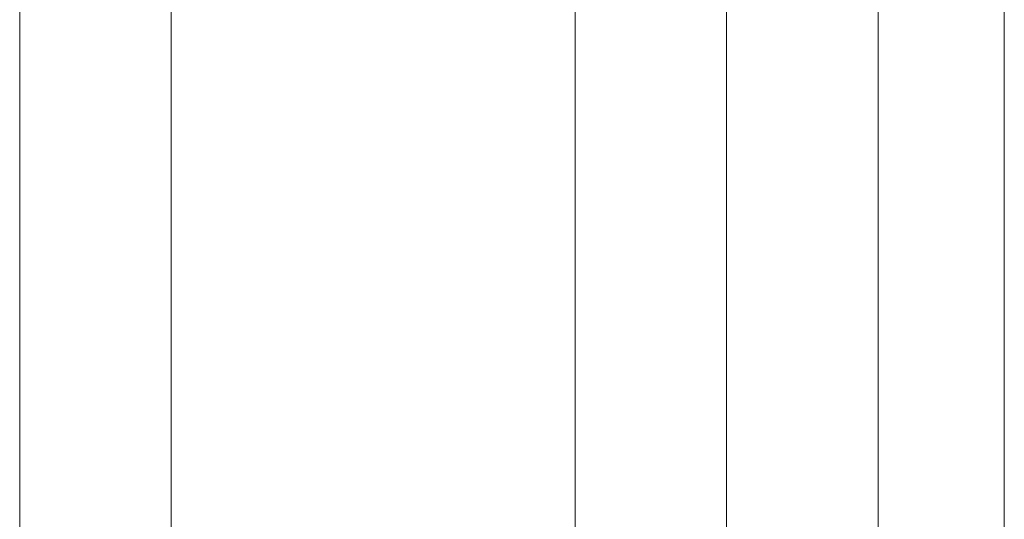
# Model space of a CAD drawing. Header units: metres. Extents: x 1316.5 to 1415.3, y -94.1 to -52.
# Tile 764 of 1056: x 1397.1408 to 1397.1798, y -71.7769 to -71.7571. Entities that reach past the tile are written whole.
import ezdxf

# ---------------------------------------------------------------- set-up
doc = ezdxf.new("R2010")
doc.units = ezdxf.units.M
doc.linetypes.add('AUSGEZOGEN', pattern=[0])
doc.layers.add('XR$2$Logos', color=255, linetype='AUSGEZOGEN', lineweight=13)

msp = doc.modelspace()

# ---------------------------------------------------------------- linework, layer by layer
at = {"layer": 'XR$2$Logos', "color": 255, "linetype": 'AUSGEZOGEN', "lineweight": 13, "transparency": 33554687}
for p, q in [((1397.146834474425, -71.73840401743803), (1397.146834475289, -71.84109057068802)), ((1397.162834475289, -71.84109057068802), (1397.162834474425, -71.73840401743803)), ((1397.179834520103, -71.75190401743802), (1397.179834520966, -71.84109057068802)), ((1397.174834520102, -71.75311281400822), (1397.174834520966, -71.84109057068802))]:
    msp.add_line(p, q, dxfattribs=at)
msp.add_lwpolyline([(1397.168834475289, -71.84109057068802), (1397.168834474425, -71.80240401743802), (1397.168834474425, -71.73840401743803), (1397.140834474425, -71.73840401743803), (1397.140834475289, -71.84109057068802)], dxfattribs=at)

doc.saveas('drawing.dxf')
